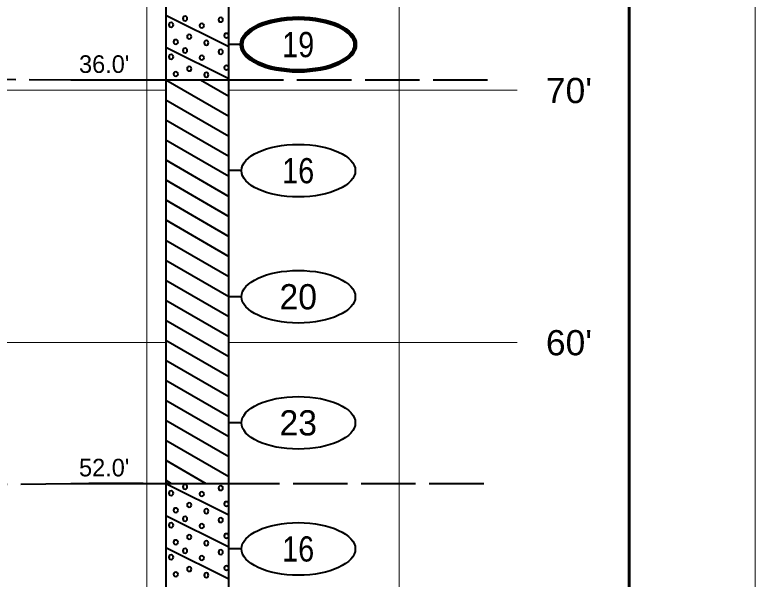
# Model space of a CAD drawing. Extents: x -76 to 974, y -1080 to -735.
# Drawn here: x 658.81 to 688.17, y -981.48 to -959.1 of the extents above; entities that cross this region are included whole.
import ezdxf
from ezdxf.enums import TextEntityAlignment as Align

# ---------------------------------------------------------------- set-up
doc = ezdxf.new("R2010")
doc.units = 0
doc.header["$LTSCALE"] = 0.36
doc.linetypes.add('LONG_DASHED', pattern=[7.5, 6, -1.5])
for name, color, linetype, lineweight in [('27', 7, 'Continuous', 40), ('28', 7, 'LONG_DASHED', 60), ('63', 7, 'Continuous', 35), ('7', 7, 'Continuous', 13)]:
    doc.layers.add(name, color=color, linetype=linetype, lineweight=lineweight)

msp = doc.modelspace()

# ---------------------------------------------------------------- linework, layer by layer
at = {"layer": '27'}
for p, q in [((664.7963, -947.6789), (664.7963, -961.6789)), ((667.2963, -961.6789), (667.2963, -947.6789)), ((664.7963, -959.1089), (667.2963, -960.3589)), ((664.7963, -960.3789), (667.2963, -961.6289)), ((667.7963, -960.2789), (667.2963, -960.2789)), ((661.0289, -961.6789), (664.7963, -961.6789)), ((664.7963, -961.6489), (664.8563, -961.6789)), ((664.7963, -961.6789), (667.2963, -961.6789)), ((664.7963, -961.6789), (667.2963, -963.1223)), ((664.7963, -961.6789), (664.7963, -977.6789)), ((666.1711, -961.6789), (667.2963, -962.3286)), ((666.1711, -961.6789), (667.2963, -962.3286)), ((667.2963, -977.6789), (667.2963, -961.6789)), ((664.7963, -962.4727), (667.2963, -963.9161)), ((664.7963, -962.4727), (667.2963, -963.9161)), ((664.7963, -963.2664), (667.2963, -964.7098)), ((664.7963, -964.0602), (667.2963, -965.5036)), ((664.7963, -964.0602), (667.2963, -965.5036)), ((664.7963, -964.8539), (667.2963, -966.2973)), ((667.7963, -965.2789), (667.2963, -965.2789)), ((664.7963, -965.6477), (667.2963, -967.0911)), ((664.7963, -965.6477), (667.2963, -967.0911)), ((664.7963, -966.4414), (667.2963, -967.8848)), ((664.7963, -967.2352), (667.2963, -968.6786)), ((664.7963, -967.2352), (667.2963, -968.6786)), ((664.7963, -968.0289), (667.2963, -969.4723)), ((664.7963, -968.8227), (667.2963, -970.2661)), ((664.7963, -968.8227), (667.2963, -970.2661)), ((664.7963, -969.6164), (667.2963, -971.0598)), ((664.7963, -970.4102), (667.2963, -971.8536)), ((664.7963, -970.4102), (667.2963, -971.8536)), ((667.7963, -970.2789), (667.2963, -970.2789)), ((664.7963, -971.2039), (667.2963, -972.6473)), ((664.7963, -971.9977), (667.2963, -973.4411)), ((664.7963, -971.9977), (667.2963, -973.4411)), ((664.7963, -972.7914), (667.2963, -974.2348)), ((664.7963, -973.5852), (667.2963, -975.0286)), ((664.7963, -973.5852), (667.2963, -975.0286)), ((664.7963, -974.3789), (667.2963, -975.8223)), ((664.7963, -975.1727), (667.2963, -976.6161)), ((664.7963, -975.1727), (667.2963, -976.6161)), ((667.7963, -975.2789), (667.2963, -975.2789)), ((664.7963, -975.9664), (667.2963, -977.4098)), ((664.7963, -976.7602), (666.3876, -977.6789)), ((664.7963, -976.7602), (666.3876, -977.6789)), ((661.0289, -977.6789), (664.7963, -977.6789)), ((664.7963, -977.5539), (665.0128, -977.6789)), ((664.7963, -977.6789), (667.2963, -977.6789)), ((664.7963, -977.6789), (667.2963, -978.9289)), ((664.7963, -977.6789), (664.7963, -982.6789)), ((667.2963, -982.6789), (667.2963, -977.6789)), ((664.7963, -978.9489), (667.2963, -980.1989)), ((664.7963, -980.2189), (667.2963, -981.4689)), ((667.7963, -980.2789), (667.2963, -980.2789))]:
    msp.add_line(p, q, dxfattribs=at)
for points in [[(665.6469, -959.244), (665.635, -959.1996), (665.6025, -959.1671), (665.558, -959.1551), (665.5136, -959.1671), (665.481, -959.1996), (665.4691, -959.244), (665.481, -959.2885), (665.5136, -959.321), (665.558, -959.3329), (665.6025, -959.321), (665.635, -959.2885)], [(667.0618, -959.2949), (667.0499, -959.2504), (667.0174, -959.2179), (666.9729, -959.206), (666.9285, -959.2179), (666.896, -959.2504), (666.884, -959.2949), (666.896, -959.3393), (666.9285, -959.3719), (666.9729, -959.3838), (667.0174, -959.3719), (667.0499, -959.3393)], [(665.0939, -959.4958), (665.082, -959.4513), (665.0495, -959.4188), (665.005, -959.4069), (664.9606, -959.4188), (664.928, -959.4513), (664.9161, -959.4958), (664.928, -959.5402), (664.9606, -959.5727), (665.005, -959.5847), (665.0495, -959.5727), (665.082, -959.5402)], [(666.3093, -959.5288), (666.2973, -959.4844), (666.2648, -959.4518), (666.2204, -959.4399), (666.1759, -959.4518), (666.1434, -959.4844), (666.1315, -959.5288), (666.1434, -959.5733), (666.1759, -959.6058), (666.2204, -959.6177), (666.2648, -959.6058), (666.2973, -959.5733)], [(665.8135, -959.9661), (665.8015, -959.9217), (665.769, -959.8891), (665.7246, -959.8772), (665.6801, -959.8891), (665.6476, -959.9217), (665.6357, -959.9661), (665.6476, -960.0106), (665.6801, -960.0431), (665.7246, -960.055), (665.769, -960.0431), (665.8015, -960.0106)], [(667.2881, -959.9229), (667.2762, -959.8785), (667.2437, -959.8459), (667.1992, -959.834), (667.1548, -959.8459), (667.1222, -959.8785), (667.1103, -959.9229), (667.1222, -959.9674), (667.1548, -959.9999), (667.1992, -960.0118), (667.2437, -959.9999), (667.2762, -959.9674)], [(665.2783, -960.1746), (665.2663, -960.1302), (665.2338, -960.0976), (665.1894, -960.0857), (665.1449, -960.0976), (665.1124, -960.1302), (665.1005, -960.1746), (665.1124, -960.2191), (665.1449, -960.2516), (665.1894, -960.2635), (665.2338, -960.2516), (665.2663, -960.2191)], [(666.491, -960.2077), (666.4791, -960.1632), (666.4466, -960.1307), (666.4021, -960.1188), (666.3577, -960.1307), (666.3252, -960.1632), (666.3132, -960.2077), (666.3252, -960.2521), (666.3577, -960.2847), (666.4021, -960.2966), (666.4466, -960.2847), (666.4791, -960.2521)], [(665.647, -960.5152), (665.6351, -960.4708), (665.6026, -960.4383), (665.5581, -960.4263), (665.5137, -960.4383), (665.4811, -960.4708), (665.4692, -960.5152), (665.4811, -960.5597), (665.5137, -960.5922), (665.5581, -960.6041), (665.6026, -960.5922), (665.6351, -960.5597)], [(667.0618, -960.5662), (667.0499, -960.5217), (667.0174, -960.4892), (666.9729, -960.4773), (666.9285, -960.4892), (666.896, -960.5217), (666.884, -960.5662), (666.896, -960.6106), (666.9285, -960.6432), (666.9729, -960.6551), (667.0174, -960.6432), (667.0499, -960.6106)], [(665.0939, -960.767), (665.082, -960.7226), (665.0495, -960.69), (665.005, -960.6781), (664.9606, -960.69), (664.928, -960.7226), (664.9161, -960.767), (664.928, -960.8115), (664.9606, -960.844), (665.005, -960.8559), (665.0495, -960.844), (665.082, -960.8115)], [(666.3093, -960.8001), (666.2973, -960.7556), (666.2648, -960.7231), (666.2204, -960.7112), (666.1759, -960.7231), (666.1434, -960.7556), (666.1315, -960.8001), (666.1434, -960.8445), (666.1759, -960.8771), (666.2204, -960.889), (666.2648, -960.8771), (666.2973, -960.8445)], [(665.2783, -961.4459), (665.2663, -961.4014), (665.2338, -961.3689), (665.1894, -961.357), (665.1449, -961.3689), (665.1124, -961.4014), (665.1005, -961.4459), (665.1124, -961.4903), (665.1449, -961.5229), (665.1894, -961.5348), (665.2338, -961.5229), (665.2663, -961.4903)], [(665.8135, -961.2374), (665.8015, -961.193), (665.769, -961.1604), (665.7246, -961.1485), (665.6801, -961.1604), (665.6476, -961.193), (665.6357, -961.2374), (665.6476, -961.2819), (665.6801, -961.3144), (665.7246, -961.3263), (665.769, -961.3144), (665.8015, -961.2819)], [(666.491, -961.4789), (666.4791, -961.4345), (666.4466, -961.402), (666.4021, -961.39), (666.3577, -961.402), (666.3252, -961.4345), (666.3132, -961.4789), (666.3252, -961.5234), (666.3577, -961.5559), (666.4021, -961.5678), (666.4466, -961.5559), (666.4791, -961.5234)], [(667.2881, -961.1942), (667.2762, -961.1497), (667.2437, -961.1172), (667.1992, -961.1053), (667.1548, -961.1172), (667.1222, -961.1497), (667.1103, -961.1942), (667.1222, -961.2386), (667.1548, -961.2712), (667.1992, -961.2831), (667.2437, -961.2712), (667.2762, -961.2386)], [(665.647, -977.8152), (665.6351, -977.7708), (665.6026, -977.7383), (665.5581, -977.7263), (665.5137, -977.7383), (665.4811, -977.7708), (665.4692, -977.8152), (665.4811, -977.8597), (665.5137, -977.8922), (665.5581, -977.9041), (665.6026, -977.8922), (665.6351, -977.8597)], [(667.0618, -977.8662), (667.0499, -977.8217), (667.0174, -977.7892), (666.9729, -977.7773), (666.9285, -977.7892), (666.896, -977.8217), (666.884, -977.8662), (666.896, -977.9106), (666.9285, -977.9432), (666.9729, -977.9551), (667.0174, -977.9432), (667.0499, -977.9106)], [(665.0939, -978.067), (665.082, -978.0226), (665.0495, -977.99), (665.005, -977.9781), (664.9606, -977.99), (664.928, -978.0226), (664.9161, -978.067), (664.928, -978.1115), (664.9606, -978.144), (665.005, -978.1559), (665.0495, -978.144), (665.082, -978.1115)], [(666.3093, -978.1001), (666.2973, -978.0556), (666.2648, -978.0231), (666.2204, -978.0112), (666.1759, -978.0231), (666.1434, -978.0556), (666.1315, -978.1001), (666.1434, -978.1445), (666.1759, -978.1771), (666.2204, -978.189), (666.2648, -978.1771), (666.2973, -978.1445)], [(667.2881, -978.4942), (667.2762, -978.4497), (667.2437, -978.4172), (667.1992, -978.4053), (667.1548, -978.4172), (667.1222, -978.4497), (667.1103, -978.4942), (667.1222, -978.5386), (667.1548, -978.5712), (667.1992, -978.5831), (667.2437, -978.5712), (667.2762, -978.5386)], [(665.2783, -978.7459), (665.2663, -978.7014), (665.2338, -978.6689), (665.1894, -978.657), (665.1449, -978.6689), (665.1124, -978.7014), (665.1005, -978.7459), (665.1124, -978.7903), (665.1449, -978.8229), (665.1894, -978.8348), (665.2338, -978.8229), (665.2663, -978.7903)], [(665.8135, -978.5374), (665.8015, -978.493), (665.769, -978.4604), (665.7246, -978.4485), (665.6801, -978.4604), (665.6476, -978.493), (665.6357, -978.5374), (665.6476, -978.5819), (665.6801, -978.6144), (665.7246, -978.6263), (665.769, -978.6144), (665.8015, -978.5819)], [(666.491, -978.7789), (666.4791, -978.7345), (666.4466, -978.702), (666.4021, -978.69), (666.3577, -978.702), (666.3252, -978.7345), (666.3132, -978.7789), (666.3252, -978.8234), (666.3577, -978.8559), (666.4021, -978.8678), (666.4466, -978.8559), (666.4791, -978.8234)], [(665.6469, -979.084), (665.635, -979.0396), (665.6025, -979.0071), (665.558, -978.9951), (665.5136, -979.0071), (665.481, -979.0396), (665.4691, -979.084), (665.481, -979.1285), (665.5136, -979.161), (665.558, -979.1729), (665.6025, -979.161), (665.635, -979.1285)], [(665.0939, -979.3358), (665.082, -979.2913), (665.0495, -979.2588), (665.005, -979.2469), (664.9606, -979.2588), (664.928, -979.2913), (664.9161, -979.3358), (664.928, -979.3802), (664.9606, -979.4127), (665.005, -979.4247), (665.0495, -979.4127), (665.082, -979.3802)], [(666.3093, -979.3688), (666.2973, -979.3244), (666.2648, -979.2918), (666.2204, -979.2799), (666.1759, -979.2918), (666.1434, -979.3244), (666.1315, -979.3688), (666.1434, -979.4133), (666.1759, -979.4458), (666.2204, -979.4577), (666.2648, -979.4458), (666.2973, -979.4133)], [(667.0618, -979.1349), (667.0499, -979.0904), (667.0174, -979.0579), (666.9729, -979.046), (666.9285, -979.0579), (666.896, -979.0904), (666.884, -979.1349), (666.896, -979.1793), (666.9285, -979.2119), (666.9729, -979.2238), (667.0174, -979.2119), (667.0499, -979.1793)], [(665.8135, -979.8061), (665.8015, -979.7617), (665.769, -979.7291), (665.7246, -979.7172), (665.6801, -979.7291), (665.6476, -979.7617), (665.6357, -979.8061), (665.6476, -979.8506), (665.6801, -979.8831), (665.7246, -979.895), (665.769, -979.8831), (665.8015, -979.8506)], [(667.2881, -979.7629), (667.2762, -979.7185), (667.2437, -979.6859), (667.1992, -979.674), (667.1548, -979.6859), (667.1222, -979.7185), (667.1103, -979.7629), (667.1222, -979.8074), (667.1548, -979.8399), (667.1992, -979.8518), (667.2437, -979.8399), (667.2762, -979.8074)], [(665.2783, -980.0146), (665.2663, -979.9702), (665.2338, -979.9376), (665.1894, -979.9257), (665.1449, -979.9376), (665.1124, -979.9702), (665.1005, -980.0146), (665.1124, -980.0591), (665.1449, -980.0916), (665.1894, -980.1035), (665.2338, -980.0916), (665.2663, -980.0591)], [(666.491, -980.0477), (666.4791, -980.0032), (666.4466, -979.9707), (666.4021, -979.9588), (666.3577, -979.9707), (666.3252, -980.0032), (666.3132, -980.0477), (666.3252, -980.0921), (666.3577, -980.1247), (666.4021, -980.1366), (666.4466, -980.1247), (666.4791, -980.0921)], [(665.647, -980.3552), (665.6351, -980.3108), (665.6026, -980.2783), (665.5581, -980.2663), (665.5137, -980.2783), (665.4811, -980.3108), (665.4692, -980.3552), (665.4811, -980.3997), (665.5137, -980.4322), (665.5581, -980.4441), (665.6026, -980.4322), (665.6351, -980.3997)], [(667.0618, -980.4062), (667.0499, -980.3617), (667.0174, -980.3292), (666.9729, -980.3173), (666.9285, -980.3292), (666.896, -980.3617), (666.884, -980.4062), (666.896, -980.4506), (666.9285, -980.4832), (666.9729, -980.4951), (667.0174, -980.4832), (667.0499, -980.4506)], [(665.0939, -980.607), (665.082, -980.5626), (665.0495, -980.53), (665.005, -980.5181), (664.9606, -980.53), (664.928, -980.5626), (664.9161, -980.607), (664.928, -980.6515), (664.9606, -980.684), (665.005, -980.6959), (665.0495, -980.684), (665.082, -980.6515)], [(666.3093, -980.6401), (666.2973, -980.5956), (666.2648, -980.5631), (666.2204, -980.5512), (666.1759, -980.5631), (666.1434, -980.5956), (666.1315, -980.6401), (666.1434, -980.6845), (666.1759, -980.7171), (666.2204, -980.729), (666.2648, -980.7171), (666.2973, -980.6845)], [(665.8135, -981.0774), (665.8015, -981.033), (665.769, -981.0004), (665.7246, -980.9885), (665.6801, -981.0004), (665.6476, -981.033), (665.6357, -981.0774), (665.6476, -981.1219), (665.6801, -981.1544), (665.7246, -981.1663), (665.769, -981.1544), (665.8015, -981.1219)], [(667.2881, -981.0342), (667.2762, -980.9897), (667.2437, -980.9572), (667.1992, -980.9453), (667.1548, -980.9572), (667.1222, -980.9897), (667.1103, -981.0342), (667.1222, -981.0786), (667.1548, -981.1112), (667.1992, -981.1231), (667.2437, -981.1112), (667.2762, -981.0786)], [(665.2783, -981.2859), (665.2663, -981.2414), (665.2338, -981.2089), (665.1894, -981.197), (665.1449, -981.2089), (665.1124, -981.2414), (665.1005, -981.2859), (665.1124, -981.3303), (665.1449, -981.3629), (665.1894, -981.3748), (665.2338, -981.3629), (665.2663, -981.3303)], [(666.491, -981.3189), (666.4791, -981.2745), (666.4466, -981.242), (666.4021, -981.23), (666.3577, -981.242), (666.3252, -981.2745), (666.3132, -981.3189), (666.3252, -981.3634), (666.3577, -981.3959), (666.4021, -981.4078), (666.4466, -981.3959), (666.4791, -981.3634)]]:
    msp.add_lwpolyline(points, close=True, dxfattribs=at)
at = {"layer": '27', "lineweight": 100}
msp.add_ellipse((670.0537, -960.2789), major_axis=(2.2574, 0), ratio=0.461538, dxfattribs=at)
at = {"layer": '27'}
for centre in [(670.0537, -965.2789), (670.0537, -970.2789), (670.0537, -975.2789), (670.0537, -980.2789)]:
    msp.add_ellipse(centre, major_axis=(2.2574, 0), ratio=0.461538, dxfattribs=at)
at = {"layer": '28', "lineweight": 40}
msp.add_lwpolyline([(637.7804, -961.5083), (661.0289, -961.6789), (664.7963, -961.6789), (667.2963, -961.6789), (677.5986, -961.679)], dxfattribs=at)
msp.add_spline([(597.0178, -980.4083), (603.4063, -980.1789), (607.1738, -980.1789), (609.6738, -980.1789), (661.0289, -977.6789), (664.7963, -977.6789), (667.2963, -977.6789), (677.5986, -977.6789)], degree=3, dxfattribs=at)
at = {"layer": '63', "lineweight": 13}
msp.add_line((688.1701, -1056.1123), (688.1701, -886.1123), dxfattribs=at)
at = {"layer": '63', "lineweight": 60}
msp.add_line((683.1701, -891.4595), (683.1701, -1052.1123), dxfattribs=at)
at = {"layer": '7'}
for p, q in [((664.0463, -1042.0988), (664.0463, -895.7205)), ((674.0463, -1042.0988), (674.0463, -895.7205)), ((609.6738, -962.09), (664.7963, -962.09)), ((667.2963, -962.09), (678.7313, -962.09)), ((609.6738, -972.09), (664.7963, -972.09)), ((667.2963, -972.09), (678.7313, -972.09))]:
    msp.add_line(p, q, dxfattribs=at)

# ---------------------------------------------------------------- texts
at = {"layer": '27', "width": 0.85}
for s, p in [('19', (670.0465, -960.7788)), ('16', (670.0465, -965.7788)), ('16', (670.0465, -980.7788))]:
    msp.add_text(s, height=1, dxfattribs=at).set_placement(p, align=Align.CENTER)
at = {"layer": '27'}
for s, p in [("36.0'", (661.3529, -961.4025)), ("52.0'", (661.3529, -977.4025))]:
    msp.add_text(s, height=0.6976, dxfattribs=at).set_placement(p)
for s, p in [('20', (670.0466, -970.7788)), ('23', (670.0466, -975.7788))]:
    msp.add_text(s, height=1, dxfattribs=at).set_placement(p, align=Align.CENTER)
at = {"layer": '63', "width": 1.05}
for s, p in [("70'", (680.7844, -962.6008)), ("60'", (680.7844, -972.6008))]:
    msp.add_text(s, height=1, dxfattribs=at).set_placement(p, align=Align.CENTER)

doc.saveas('drawing.dxf')
